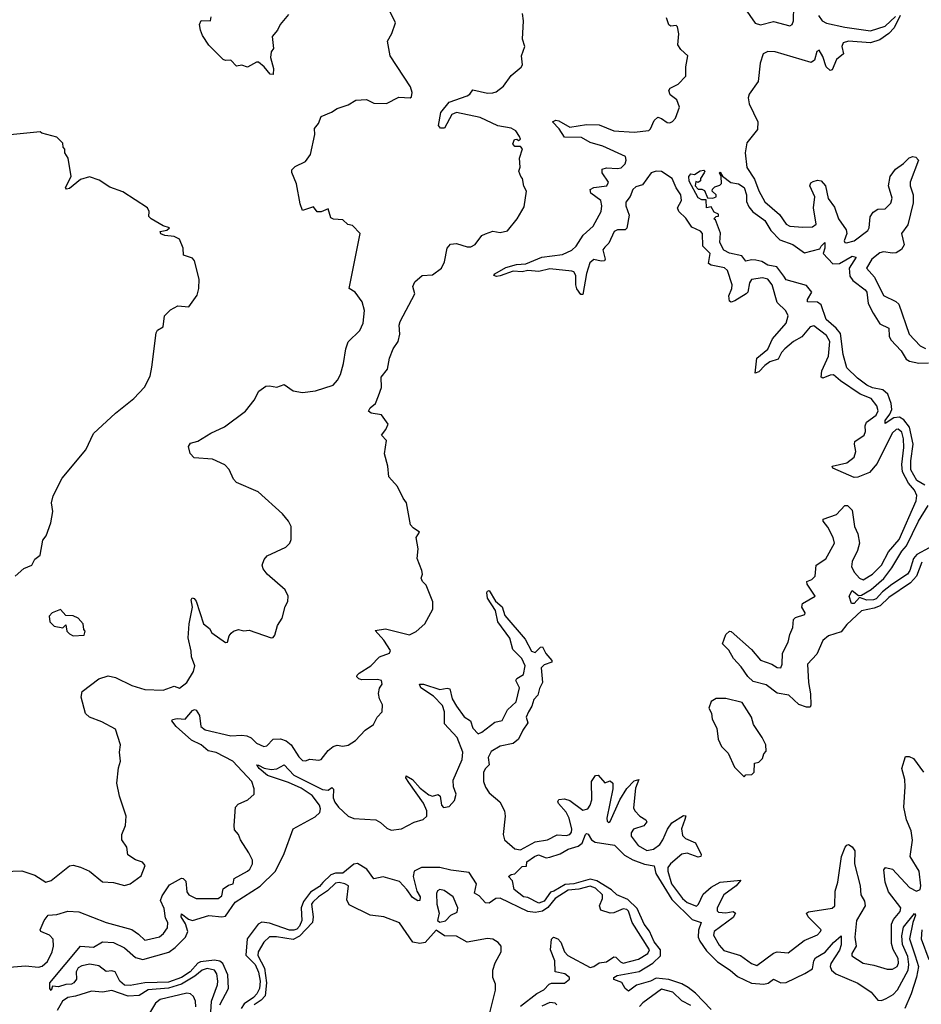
# Model space of a CAD drawing. Extents: x 2293878 to 2522763, y 823964 to 1006972.
# Tile 308 of 407: x 2412503 to 2417422, y 950658 to 956032. Entities that reach past the tile are written whole.
import ezdxf

# ---------------------------------------------------------------- set-up
doc = ezdxf.new("R2010")
doc.units = 0

msp = doc.modelspace()

# ---------------------------------------------------------------- linework, layer by layer
at = {"layer": '0CON20XD'}
for points in [[(2416427.4, 956137.4), (2416515, 956012.2), (2416545, 956004.2), (2416615, 956021.2), (2416705, 955997.8), (2416716.7, 956005), (2416724, 956026), (2416726.4, 956105)], [(2412416.1, 951383.9), (2412515, 951386.7), (2412585, 951363.8), (2412645, 951324), (2412675, 951334.2), (2412775, 951413.8), (2412795, 951418), (2412835, 951407.5), (2412884.4, 951384.4), (2412955, 951326), (2413015, 951322.5), (2413075, 951307.1), (2413106.2, 951315), (2413165, 951358.8), (2413186.7, 951415), (2413173.6, 951433.6), (2413135, 951446.2), (2413093.6, 951473.6), (2413086.7, 951515), (2413060, 951555), (2413060, 951585), (2413080, 951635), (2413083.3, 951685), (2413046.7, 951795), (2413033.3, 951865), (2413041.7, 951948.3), (2413053.3, 951985), (2413047.5, 952035), (2413052.5, 952075), (2413025, 952160), (2412950.2, 952200.2), (2412884.2, 952225), (2412861.9, 952245), (2412838.1, 952335), (2412844.2, 952365), (2412935, 952434.3), (2412985, 952450.6), (2413025, 952442.2), (2413115, 952397.7), (2413185, 952376.5), (2413285, 952371.8), (2413345, 952394.3), (2413375, 952383.5), (2413415, 952414.4), (2413450.4, 952475), (2413457.7, 952505), (2413440.5, 952555), (2413439.2, 952585), (2413421.3, 952658.7), (2413427.7, 952735), (2413446, 952825), (2413437.5, 952865), (2413443, 952877), (2413455, 952872.5), (2413465, 952857.5), (2413505.4, 952735.4), (2413539.2, 952709.2), (2413552, 952685), (2413625, 952633.3), (2413637.5, 952635), (2413645, 952670), (2413657, 952683), (2413670, 952695), (2413697, 952703), (2413725, 952696.7), (2413755, 952700), (2413875, 952658.8), (2413885, 952660), (2413895, 952672.5), (2413909.5, 952725), (2413934.6, 952765.4), (2413951.2, 952828.8), (2413966.4, 952856.4), (2413966.7, 952885), (2413950.5, 952920.5), (2413853.3, 953005), (2413831.2, 953035), (2413826.2, 953055), (2413836.2, 953085), (2413853.3, 953105), (2413955, 953153.8), (2413976.7, 953175), (2413983.3, 953195), (2413983.3, 953265), (2413970, 953295), (2413936.7, 953335), (2413803.3, 953455), (2413685, 953506.7), (2413668.8, 953525), (2413645, 953577.5), (2413622.3, 953602.3), (2413555, 953634), (2413455, 953640), (2413432.5, 953665), (2413423.1, 953703.1), (2413435, 953721.4), (2413475, 953731.4), (2413545, 953775.7), (2413620.6, 953809.4), (2413735, 953894.4), (2413782, 953955), (2413808, 954005), (2413845, 954030.8), (2413865.9, 954034.1), (2413905, 954025.8), (2413945, 954041.2), (2413995, 954006), (2414045, 953997.5), (2414115.9, 954005.9), (2414212.2, 954037.8), (2414236.1, 954063.9), (2414252.7, 954095), (2414270, 954155), (2414281.4, 954235), (2414295, 954273.3), (2414358, 954335), (2414376, 954375), (2414383.3, 954445), (2414371.7, 954491.7), (2414333.9, 954543.9), (2414300, 954565), (2414360, 954865), (2414318.3, 954908.3), (2414293, 954913), (2414265, 954940), (2414215, 954942.5), (2414200.7, 954950.7), (2414185, 955000), (2414147, 954983), (2414125, 954982.5), (2414105, 955010), (2414045, 954990), (2414033, 955027), (2414012.5, 955135), (2413988.3, 955198.3), (2413988.3, 955211.7), (2414005, 955230), (2414063, 955257), (2414090, 955295), (2414113.8, 955405), (2414112, 955438), (2414132.5, 955465), (2414147, 955503), (2414203.6, 955526.4), (2414235, 955547.5), (2414295, 955567.5), (2414337, 955593), (2414395, 955596.7), (2414435, 955576.7), (2414503.9, 955573.9), (2414572.1, 955607.9), (2414634, 955606), (2414639.7, 955610.3), (2414644.4, 955635), (2414635.4, 955665.4), (2414524.3, 955835), (2414510, 955915), (2414533.6, 955956.4), (2414553.3, 956015), (2414518.8, 956085)], [(2412425, 950860), (2412535, 950868.8), (2412605, 950860.9), (2412625, 950865.9), (2412655, 950892.7), (2412680.6, 950945), (2412686.7, 950975), (2412685, 951013.3), (2412665.4, 951035.4), (2412618.8, 951055), (2412614.2, 951065), (2412635.8, 951115), (2412658, 951145), (2412705, 951149.2), (2412765, 951166.8), (2412825, 951163.6), (2412975, 951104.6), (2413115, 951065.8), (2413151.7, 951041.7), (2413185, 951008.8), (2413195, 951010), (2413265, 951025.8), (2413288, 951045), (2413309.2, 951075), (2413311.9, 951105), (2413299.2, 951129.1), (2413291.9, 951181.9), (2413271.9, 951225), (2413279.9, 951250.1), (2413320.4, 951309.6), (2413385, 951346.4), (2413395.5, 951345), (2413409.7, 951329.7), (2413415, 951272.5), (2413425, 951256), (2413466.4, 951236.4), (2413585, 951236.2), (2413605, 951251.2), (2413612.3, 951287.7), (2413641.2, 951308.8), (2413666.7, 951315), (2413673.3, 951345), (2413745.6, 951384.4), (2413758, 951395), (2413773.3, 951425), (2413772.5, 951445), (2413753.3, 951485), (2413707.5, 951555), (2413697.5, 951585), (2413675, 951610), (2413672.5, 951635), (2413680, 951735), (2413695, 951750), (2413747.5, 951775), (2413782.5, 951805), (2413782.5, 951835), (2413769.2, 951875), (2413665, 951985.3), (2413575, 952033.1), (2413530.9, 952040.9), (2413493.8, 952075), (2413440.5, 952100.5), (2413356, 952175), (2413332.8, 952205), (2413337.3, 952212.7), (2413362.8, 952217.2), (2413406.2, 952213.8), (2413445, 952261.6), (2413456.7, 952266.7), (2413465, 952263.3), (2413483.3, 952235), (2413490.9, 952175), (2413515, 952156), (2413655, 952124.3), (2413715, 952127.5), (2413742.6, 952122.6), (2413765, 952111.8), (2413795, 952083.3), (2413835, 952065.8), (2413850.5, 952069.5), (2413885.5, 952104.5), (2413926.2, 952106.2), (2413956.2, 952096.2), (2413983.6, 952073.6), (2414025, 952008.8), (2414045, 951988.8), (2414063, 951987), (2414085, 951996.7), (2414135, 951990), (2414147.5, 951995), (2414185, 952042.5), (2414213.9, 952066.1), (2414235, 952072.5), (2414265, 952067.5), (2414295, 952072.5), (2414335, 952097.5), (2414387.5, 952155), (2414432.5, 952185), (2414452.5, 952225), (2414480, 952255), (2414483, 952293), (2414466.7, 952325), (2414460, 952355), (2414466.4, 952383.6), (2414480, 952405), (2414477.5, 952425), (2414455, 952430), (2414369.6, 952429.6), (2414353.7, 952433.6), (2414341.5, 952445), (2414343.5, 952455), (2414355, 952464.6), (2414418.9, 952505), (2414465.3, 952554.7), (2414521.2, 952575), (2414525, 952590), (2414490, 952645), (2414442, 952698), (2414497.9, 952707.9), (2414630, 952675), (2414665, 952692.5), (2414712.5, 952735), (2414757.5, 952815), (2414757.5, 952855), (2414720, 952945), (2414700, 952965), (2414693, 952983), (2414700, 953005), (2414697.5, 953025), (2414671.7, 953091.7), (2414676.4, 953143.6), (2414666.2, 953205), (2414683.3, 953235), (2414648.7, 953258.7), (2414635.8, 953275), (2414614, 953395), (2414595, 953420), (2414564, 953485), (2414517.3, 953537.3), (2414511.4, 953595), (2414493, 953663), (2414503.3, 953735), (2414477.5, 953765), (2414500, 953795), (2414512.5, 953825), (2414477.5, 953875), (2414420, 953885), (2414406.7, 953895), (2414415, 953913.3), (2414443.6, 953936.4), (2414460.5, 953979.5), (2414476.7, 954025), (2414475, 954080), (2414510, 954125), (2414520, 954185), (2414540, 954235), (2414566.9, 954275), (2414576, 954315), (2414574, 954365), (2414579.2, 954385), (2414659.2, 954535), (2414647.1, 954575), (2414659.5, 954600.5), (2414699.2, 954635), (2414755, 954638.9), (2414804.2, 954675), (2414820.7, 954709.3), (2414835.7, 954784.3), (2414852.7, 954807.3), (2414885, 954810), (2414945, 954791.2), (2414965, 954791.2), (2414987.5, 954805), (2415025, 954853.3), (2415045, 954863.8), (2415085, 954876.7), (2415125, 954870), (2415165, 954880), (2415216.1, 954943.9), (2415255, 955010), (2415267.5, 955095), (2415253.6, 955123.6), (2415246.7, 955165), (2415236.4, 955176.4), (2415226.7, 955205), (2415233.6, 955226.4), (2415230, 955275), (2415246.1, 955326.1), (2415235, 955340), (2415205, 955340), (2415192.5, 955355), (2415201.7, 955378.3), (2415215, 955380), (2415225, 955372.5), (2415235, 955380), (2415230, 955395), (2415210, 955425), (2415185, 955438.8), (2415111.9, 955451.9), (2415015, 955497.8), (2414885, 955525.7), (2414860, 955515), (2414819.6, 955440.4), (2414799.1, 955439.1), (2414787.1, 955455), (2414800.4, 955525), (2414845, 955581.8), (2414944.6, 955615.4), (2414959.2, 955625), (2414975, 955648.1), (2415055, 955631.4), (2415085, 955631.9), (2415101.6, 955638.4), (2415141.7, 955668.3), (2415185, 955727.5), (2415238.3, 955771.7), (2415246.2, 955785), (2415241.4, 955835), (2415259.2, 955885), (2415245.3, 955925.3), (2415252.2, 956025), (2415245.3, 956065)], [(2413969.7, 956060.3), (2413924.2, 956005.8), (2413908.8, 955975), (2413880.3, 955939.7), (2413886.7, 955875), (2413874, 955856), (2413871.2, 955825), (2413887.5, 955765), (2413885, 955733.3), (2413870, 955735), (2413836.7, 955775), (2413805, 955800), (2413795, 955800), (2413745, 955772.5), (2413715, 955782.5), (2413685, 955777.5), (2413655, 955810), (2413625, 955808.8), (2413613.3, 955815), (2413535, 955892.5), (2413500, 955945), (2413490, 955975), (2413483.3, 956005), (2413493.6, 956026.4), (2413543.8, 956026.2), (2413547.9, 956047.9)], [(2415695, 954789.5), (2415683.6, 954775), (2415696.2, 954725), (2415693.6, 954716.4), (2415675, 954712.9), (2415635, 954722.6), (2415613.3, 954705), (2415594.4, 954645.6), (2415575, 954532.5), (2415565, 954532.5), (2415543, 954563), (2415536.8, 954585), (2415536.2, 954635), (2415525.9, 954655), (2415515, 954659.8), (2415395, 954671.2), (2415335, 954657.4), (2415275, 954663.6), (2415245, 954655.4), (2415195, 954658.5), (2415123.7, 954633.7), (2415105, 954630.4), (2415090, 954635), (2415095, 954645.4), (2415155, 954678.4), (2415213.3, 954695), (2415265, 954699.4), (2415352, 954735), (2415465, 954750), (2415515, 954773.5), (2415539.3, 954795), (2415576.2, 954855), (2415630.9, 954905), (2415674.4, 954985.6), (2415679.1, 955015), (2415673.9, 955045), (2415618.6, 955085), (2415614.7, 955105), (2415635, 955115.2), (2415706.4, 955125), (2415714.7, 955145), (2415680, 955195), (2415680.5, 955215), (2415705, 955223.5), (2415765, 955218.8), (2415785, 955224), (2415805.2, 955245), (2415810.9, 955265), (2415807.1, 955285), (2415685, 955341.7), (2415615, 955361.7), (2415568.1, 955388.1), (2415475, 955390.8), (2415446.6, 955436.6), (2415408.8, 955475), (2415427.5, 955482.5), (2415445, 955480.2), (2415505, 955444.7), (2415595, 955460), (2415665, 955458.5), (2415744.7, 955424.7), (2415855, 955417.6), (2415935, 955426.2), (2415945, 955435.6), (2415965, 955481.8), (2415985, 955498.8), (2416005, 955493.1), (2416035, 955470), (2416050.5, 955469.5), (2416065, 955475.6), (2416080, 955495), (2416102.8, 955555), (2416087.2, 955595), (2416052.3, 955622.3), (2416044.7, 955645.3), (2416052.3, 955657.7), (2416095, 955680.3), (2416136.6, 955723.4), (2416137.1, 955775), (2416147.3, 955835), (2416109.4, 955869.4), (2416094.1, 955894.1), (2416098.2, 955955), (2416091.9, 955991.9), (2416085, 956000), (2416055, 955997.1), (2416043.9, 956003.9), (2416031.3, 956041.3)], [(2417305.6, 956055), (2417273.2, 955986.8), (2417244, 955956), (2417195, 955922.5), (2417144.7, 955905.3), (2417025, 955914), (2416995.7, 955905), (2416987.5, 955885), (2416997.5, 955845), (2416958.1, 955815), (2416935, 955758.8), (2416925, 955753.8), (2416903.5, 955775), (2416885, 955830), (2416865, 955865.7), (2416852.2, 955857.8), (2416839.5, 955810.5), (2416821.5, 955798.5), (2416625, 955855.8), (2416585, 955857.1), (2416558.2, 955845), (2416542.9, 955795), (2416531.6, 955695), (2416483.2, 955625), (2416477.1, 955605), (2416481.7, 955571.7), (2416530, 955475), (2416527.3, 955432.7), (2416470, 955360), (2416460, 955305), (2416469.6, 955225), (2416511.4, 955161.4), (2416535, 955097.3), (2416567.5, 955037.5), (2416648.8, 954968.8), (2416685, 954915.4), (2416705, 954904.7), (2416775, 954898.7), (2416828.1, 954901.9), (2416848.2, 954915), (2416833.3, 955005), (2416840.3, 955065), (2416814.3, 955125.7), (2416819.4, 955140.6), (2416831.3, 955148.7), (2416855, 955155.7), (2416875, 955152.5), (2416898.9, 955125), (2416914.2, 955055), (2416947.6, 955007.6), (2416969.4, 954945), (2417011.8, 954885), (2417014.6, 954865), (2417000, 954825), (2417005, 954816), (2417014, 954814), (2417055, 954824.8), (2417129.2, 954880.8), (2417136.9, 954895), (2417141.9, 954955), (2417158.2, 954981.8), (2417185, 954997.1), (2417225, 955000), (2417255, 955029.4), (2417262.8, 955057.2), (2417242.5, 955125), (2417252.5, 955175), (2417281.1, 955215), (2417325, 955246.5), (2417355, 955277.8), (2417375, 955284.3), (2417391.2, 955281.2), (2417407.1, 955265), (2417361.3, 955145), (2417361.3, 955125), (2417377.7, 955075), (2417378, 955032), (2417347.6, 954912.4), (2417314.1, 954865), (2417327.4, 954802.6), (2417313.4, 954776.6), (2417285, 954759.8), (2417265, 954757), (2417215, 954764.8), (2417195, 954759.4), (2417151.5, 954725), (2417122, 954675), (2417166, 954626), (2417215, 954527.3), (2417283, 954493), (2417298.6, 954478.6), (2417354.7, 954315), (2417415, 954252.5), (2417445, 954237.8)], [(2416860.5, 956055), (2416880, 956025), (2416905, 956012.9), (2417005, 955991.1), (2417145, 955970.4), (2417225, 955996), (2417280.8, 956049.2)], [(2412477.5, 952995), (2412525, 953036.7), (2412570, 953055), (2412585, 953087.5), (2412615, 953110), (2412628.3, 953191.7), (2412647.5, 953215), (2412672.5, 953285), (2412683, 953347), (2412676.7, 953395), (2412685, 953432.5), (2412735, 953528.8), (2412863.8, 953685), (2412905, 953773.3), (2413025.8, 953884.2), (2413125, 953963.8), (2413184.1, 954025.9), (2413214.1, 954085.9), (2413224.2, 954135), (2413248, 954322), (2413255, 954336.7), (2413286.2, 954355), (2413292.5, 954415), (2413325, 954447.5), (2413365, 954470), (2413425.8, 954464.2), (2413471.7, 954528.3), (2413480, 954565), (2413481.2, 954615), (2413457.1, 954715), (2413445, 954730), (2413397, 954747), (2413394, 954785), (2413373.9, 954833.9), (2413345, 954848.8), (2413293.9, 954853.9), (2413273.6, 954863.6), (2413270, 954875), (2413306.4, 954883.6), (2413320, 954895), (2413286.4, 954906.4), (2413220, 954945), (2413208.3, 954958.3), (2413210, 954985), (2413200, 955005), (2413065, 955092), (2412995, 955118), (2412935.9, 955155.9), (2412883.9, 955173.9), (2412835, 955160), (2412775, 955111.2), (2412757.5, 955107.5), (2412753.3, 955115), (2412783.3, 955175), (2412767.5, 955275), (2412750, 955305), (2412750, 955325), (2412740, 955335), (2412738.3, 955358.3), (2412705, 955390), (2412623, 955413), (2412615, 955420), (2412415, 955400)], [(2417425, 953070.8), (2417396.1, 952993.9), (2417362.3, 952957.7), (2417245, 952878.5), (2417197.3, 952832.7), (2417165, 952819.3), (2417095, 952804.8), (2417015, 952731.7), (2416985, 952690.6), (2416915, 952669.8), (2416885, 952642.8), (2416850.8, 952569.3), (2416801.1, 952515), (2416805.6, 952415), (2416817.2, 952352.7), (2416819.3, 952290.7), (2416815, 952280), (2416795, 952279.2), (2416754, 952295), (2416699.4, 952345), (2416635, 952356.7), (2416575, 952402.2), (2416505, 952420.3), (2416475, 952447.1), (2416439.4, 952499.4), (2416397.6, 952545), (2416371.7, 952591.7), (2416336.2, 952625), (2416355, 952676), (2416375, 952694), (2416385, 952692), (2416495, 952594.4), (2416545, 952536.7), (2416605.3, 952515.3), (2416635, 952496.9), (2416655, 952494.3), (2416663.3, 952515), (2416664.1, 952575), (2416696.2, 952635), (2416703.9, 952676.1), (2416721.6, 952715), (2416725, 952757.5), (2416735, 952769.2), (2416786.7, 952785), (2416788.2, 952795), (2416770, 952825), (2416773.6, 952845), (2416843.3, 952885), (2416799.2, 952950.8), (2416797.5, 952965), (2416825, 952976.8), (2416841.8, 952995), (2416848.9, 953055), (2416901.5, 953088.5), (2416948.2, 953175), (2416941.5, 953205), (2416911.9, 953261.9), (2416886, 953295), (2416886.2, 953305), (2416958.8, 953331.2), (2417005, 953380), (2417019.7, 953379.7), (2417044.3, 953355), (2417056.9, 953265), (2417075.4, 953225), (2417084.3, 953175), (2417074.4, 953135), (2417045, 953075.6), (2417041.2, 953045), (2417056.4, 953015), (2417085, 952983.8), (2417105, 952975.4), (2417155, 953006.5), (2417205.2, 953055), (2417242, 953128), (2417301.6, 953195), (2417393.3, 953405), (2417397.4, 953435), (2417383.8, 953463.8), (2417351.6, 953501.6), (2417319.4, 953565), (2417315.6, 953604.4), (2417326.2, 953696.2), (2417325.2, 953744.8), (2417315, 953780.8), (2417295, 953796.4), (2417283.8, 953795), (2417263, 953775), (2417180.2, 953609.8), (2417138.8, 953561.2), (2417075, 953535.4), (2417055, 953533.1), (2416939.2, 953585), (2416934.7, 953595.3), (2417015, 953613.7), (2417055.8, 953645), (2417064.7, 953675), (2417057.1, 953715), (2417059.7, 953730.3), (2417109.7, 953765), (2417117.9, 953785), (2417114.7, 953815), (2417122, 953835), (2417175, 953872.7), (2417186.8, 953896.8), (2417178.8, 953925), (2417147.3, 953965), (2417087.4, 953987.4), (2416980.4, 954060.4), (2416943.2, 954093.2), (2416925, 954092.1), (2416885, 954075.4), (2416875, 954081.2), (2416879.2, 954115), (2416915.6, 954195), (2416922, 954275), (2416905, 954308.1), (2416835, 954361.6), (2416815, 954356.2), (2416769.3, 954300.7), (2416725.2, 954275), (2416676.6, 954235), (2416659, 954215), (2416640.9, 954179.1), (2416595, 954164.1), (2416567.8, 954145), (2416535, 954109.6), (2416515, 954102.5), (2416524.6, 954185), (2416585, 954234.1), (2416610.2, 954289.8), (2416684.2, 954375), (2416694.7, 954415), (2416683.3, 954443.3), (2416635, 954488.9), (2416608.6, 954585), (2416585, 954615.4), (2416555, 954622.9), (2416495, 954614.4), (2416483.7, 954596.3), (2416476.1, 954545), (2416466.8, 954535), (2416405, 954497.6), (2416385, 954490.4), (2416375.9, 954495.9), (2416372.3, 954525), (2416388.1, 954565), (2416389, 954585), (2416365, 954662.5), (2416347.3, 954677.3), (2416275, 954691.9), (2416261.5, 954701.5), (2416270, 954755), (2416230.2, 954795), (2416228.8, 954865), (2416217.8, 954877.8), (2416169.2, 954899.2), (2416137.8, 954947.8), (2416098, 954985), (2416090.8, 955005), (2416113.2, 955045), (2416110, 955075), (2416084.6, 955114.6), (2416062.7, 955165), (2416005, 955203.5), (2415975, 955204.9), (2415948.8, 955195), (2415900.4, 955129.6), (2415865, 955119), (2415847.9, 955105), (2415833.3, 955066.7), (2415809.7, 955035), (2415810.2, 955015), (2415827.1, 954965), (2415815.9, 954894.1), (2415805.8, 954884.2), (2415765, 954885.2), (2415746.1, 954875), (2415717.4, 954812.6), (2415695, 954789.5)], [(2417441.6, 953491.6), (2417397.7, 953517.7), (2417363.6, 953575), (2417364.5, 953625), (2417377.6, 953715), (2417357.6, 953807.6), (2417327.1, 953847.1), (2417301.8, 953861.8), (2417270.9, 953859.1), (2417225, 953828), (2417224.1, 953845), (2417250.8, 953879.2), (2417261, 953905), (2417257.1, 953937.1), (2417238.6, 953988.6), (2417212.2, 954012.2), (2417155, 954023.3), (2417125, 954036.6), (2417072.9, 954075), (2417015, 954132.2), (2416994.7, 954205), (2416979.9, 954319.9), (2416957.6, 954347.6), (2416901.8, 954395), (2416876.1, 954476.1), (2416855, 954489.2), (2416801.1, 954491.1), (2416801.2, 954505), (2416824.3, 954545), (2416795, 954580.6), (2416685, 954612.8), (2416672.1, 954632.1), (2416632.9, 954682.9), (2416585, 954692.5), (2416551.6, 954711.6), (2416519.5, 954719.5), (2416495, 954721.6), (2416465, 954714.4), (2416442.9, 954742.9), (2416375, 954757.1), (2416345, 954773.1), (2416323.1, 954815), (2416326.4, 954866.4), (2416298.8, 954938.8), (2416290, 954945), (2416301.7, 954958.3), (2416315, 954960), (2416315, 954970), (2416291.7, 954981.7), (2416275, 955010), (2416250, 955005), (2416248.3, 955048.3), (2416225, 955048), (2416205, 955060), (2416155, 955150), (2416153.6, 955176.4), (2416165, 955190), (2416185, 955187.5), (2416215, 955207.5), (2416235, 955210), (2416240, 955205), (2416237.5, 955195), (2416217.5, 955165), (2416217, 955153), (2416205, 955142.5), (2416191.7, 955148.3), (2416187.5, 955125), (2416205, 955107.5), (2416225, 955107.5), (2416239.3, 955099.3), (2416255, 955060), (2416285, 955056.7), (2416302.5, 955065), (2416302.5, 955075), (2416280, 955095), (2416283, 955107), (2416295, 955120), (2416321.7, 955128.3), (2416331.7, 955138.3), (2416330, 955175), (2416320, 955195), (2416325, 955200), (2416337.5, 955177.5), (2416383, 955143), (2416425, 955136), (2416455, 955115.7), (2416467.5, 955075), (2416468.6, 955038.6), (2416480.9, 955010.9), (2416502.4, 954982.4), (2416540, 954955), (2416567.3, 954935), (2416600.4, 954880.4), (2416649.5, 954829.5), (2416720, 954805), (2416785, 954758.5), (2416868.6, 954781.4), (2416875, 954796), (2416895.9, 954815.9), (2416895.6, 954785.6), (2416886.7, 954755), (2416938.8, 954698.8), (2416975, 954701.1), (2417045, 954741.1), (2417065.9, 954735.9), (2417028.9, 954675), (2417032.6, 954632.6), (2417048.6, 954608.6), (2417115, 954558), (2417125, 954543.8), (2417132.5, 954482.5), (2417159.6, 954429.6), (2417195, 954372), (2417245, 954348), (2417246.7, 954305), (2417254.5, 954285), (2417311.3, 954225), (2417338.9, 954178.9), (2417357.8, 954167.7), (2417407.3, 954157.3), (2417461.2, 954158.8)], [(2417465, 953149.4), (2417397.7, 953112.3), (2417379.6, 953090.4), (2417358.4, 953025), (2417346.1, 953005), (2417261.2, 952948.8), (2417210.6, 952909.4), (2417175, 952871.6), (2417161.2, 952865), (2417125, 952863.7), (2417085, 952877.5), (2417055, 952845.8), (2417041.2, 952845), (2417027.5, 952885), (2417045, 952916), (2417079.3, 952889.3), (2417095, 952891.4), (2417148.8, 952921.2), (2417217.3, 952982.7), (2417260.3, 953039.7), (2417315, 953130.4), (2417340.5, 953159.5), (2417405.8, 953295), (2417458.7, 953381.3)], [(2413594.4, 950655), (2413642, 950745), (2413639.1, 950819.1), (2413611.8, 950881.8), (2413595, 950893), (2413565, 950900), (2413489, 950891), (2413475, 950883.7), (2413432.8, 950835), (2413385, 950803.9), (2413315, 950779.8), (2413252.6, 950777.4), (2413185, 950774.9), (2413105, 950760.2), (2413075, 950762.4), (2413048.9, 950785), (2413023.3, 950835), (2413005, 950841), (2412975, 950836.9), (2412935, 950869.2), (2412885, 950877.3), (2412841.2, 950868.8), (2412821.8, 950858.2), (2412810.4, 950835), (2412813.3, 950795), (2412798.5, 950775), (2412785, 950767.5), (2412755, 950766.7), (2412715, 950753.1), (2412682.5, 950757.5), (2412675, 950733.8), (2412667.5, 950745), (2412667.5, 950775), (2412835, 950975.8), (2412905, 950970), (2412955, 950999.1), (2413014.6, 950995.4), (2413075, 950967.1), (2413134.3, 950914.3), (2413175, 950902.9), (2413316.3, 950943.7), (2413351.6, 950968.4), (2413407.1, 951025), (2413419.6, 951055), (2413406.8, 951096.8), (2413384.5, 951135), (2413385, 951152.5), (2413423.2, 951123.2), (2413445, 951115.5), (2413535, 951143.3), (2413605, 951134.9), (2413625, 951139.1), (2413677.7, 951215), (2413815, 951302.5), (2413898.1, 951385), (2413945, 951480.5), (2413995, 951616.2), (2414115, 951680.8), (2414140.2, 951705), (2414143.4, 951725), (2414138.5, 951745), (2414097.8, 951797.8), (2414037.6, 951837.6), (2413969, 951869), (2413855, 951907.5), (2413808.9, 951945), (2413799.7, 951959.7), (2413794.4, 951965.6), (2413805, 951964), (2413837.1, 951947.1), (2413875, 951938.9), (2413905, 951943.5), (2413945, 951964.6), (2413998.4, 951908.4), (2414155, 951830.3), (2414185, 951827.1), (2414205, 951840.9), (2414215, 951832), (2414213.4, 951785), (2414222, 951762), (2414241.7, 951735), (2414294.6, 951684.6), (2414325, 951672.7), (2414445, 951665.3), (2414471, 951651), (2414505, 951619.7), (2414528.9, 951608.9), (2414585, 951616.1), (2414655, 951651.6), (2414703.7, 951666.3), (2414724.6, 951685.4), (2414724.3, 951715), (2414706.7, 951756.7), (2414625, 951868.2), (2414610.3, 951895), (2414610.8, 951905), (2414645, 951885.2), (2414687, 951837), (2414735, 951802), (2414755, 951794.4), (2414785, 951802.5), (2414796.2, 951795), (2414803.3, 951745), (2414815, 951732.9), (2414845, 951738), (2414875, 951770.5), (2414884.2, 951805), (2414869.5, 951845), (2414868.4, 951881.6), (2414916.1, 951993.9), (2414920, 952035), (2414889.6, 952115), (2414819.7, 952189.7), (2414820.1, 952255), (2414808.8, 952288.8), (2414760.8, 952340.8), (2414690.9, 952385), (2414684.5, 952405.5), (2414705, 952405.4), (2414795, 952377), (2414835, 952383.3), (2414849.7, 952379.7), (2414862.9, 952325), (2414885, 952284.6), (2414927.1, 952227.1), (2414962.8, 952205), (2414975.6, 952165), (2415005, 952135.2), (2415025, 952142.6), (2415095, 952197.3), (2415135, 952206.6), (2415164.6, 952265.4), (2415211.6, 952308.4), (2415229, 952385), (2415210.3, 952425), (2415214.4, 952435.6), (2415251.3, 952458.7), (2415260.7, 952505), (2415243.1, 952545), (2415192.6, 952595), (2415177, 952657), (2415111.1, 952745), (2415098.2, 952808.2), (2415054.5, 952875.5), (2415051.8, 952905), (2415055, 952913.8), (2415065, 952916.7), (2415098.9, 952858.9), (2415135, 952827.5), (2415150.2, 952780.2), (2415260.9, 952650.9), (2415294.2, 952585), (2415315, 952577.8), (2415345, 952607.1), (2415355, 952610), (2415373.3, 952573.3), (2415406.9, 952535), (2415405.8, 952525), (2415365, 952511.3), (2415347.7, 952495), (2415354.7, 952415), (2415338.2, 952381.8), (2415330.5, 952345), (2415307.4, 952322.6), (2415297, 952285), (2415278, 952255)], [(2412795, 952670), (2412855, 952672.5), (2412860, 952695), (2412853, 952703), (2412850, 952735), (2412822.5, 952765), (2412795, 952778.8), (2412755, 952780), (2412725, 952812.5), (2412680, 952795), (2412663, 952777), (2412667.5, 952745), (2412691.7, 952721.7), (2412737.5, 952712.5), (2412755, 952730), (2412760, 952695), (2412775, 952680), (2412795, 952670)], [(2416455, 951900), (2416465, 951910), (2416497, 951913), (2416510, 951925), (2416512.5, 951975), (2416535, 951980), (2416555, 952000), (2416562.5, 952025), (2416575, 952040), (2416573.9, 952073.9), (2416554, 952115), (2416506.2, 952185), (2416495.6, 952225.6), (2416445, 952306.2), (2416355, 952327.5), (2416303, 952327), (2416275, 952310), (2416262.5, 952275), (2416277, 952247), (2416280, 952215), (2416306.7, 952165), (2416313.3, 952105), (2416332.5, 952065), (2416368.3, 952028.3), (2416401.7, 951951.7), (2416455, 951900)], [(2415278, 952255), (2415265.7, 952225), (2415275.2, 952195), (2415247.2, 952155), (2415224.1, 952105), (2415195, 952082), (2415123.8, 952066.2), (2415075, 952037.6), (2415058.6, 952005), (2415064.6, 951965), (2415043.6, 951945), (2415034, 951926), (2415032.3, 951875), (2415045, 951843.5), (2415065, 951813.1), (2415123.2, 951763.2), (2415148.5, 951715), (2415152.3, 951685), (2415140.4, 951585), (2415148.3, 951555), (2415205, 951507.3), (2415235, 951500.6), (2415315.4, 951544.6), (2415382.9, 951555), (2415435, 951582.8), (2415485, 951579), (2415504.8, 951585.2), (2415513, 951597), (2415514.4, 951615), (2415500, 951675), (2415485, 951707.1), (2415442.4, 951755), (2415439.2, 951765), (2415445, 951776.2), (2415475, 951779), (2415505, 951771.3), (2415575, 951717.6), (2415601.5, 951725), (2415615.2, 951745), (2415624.3, 951775), (2415622.5, 951875), (2415645, 951906.7), (2415659.1, 951909.1), (2415695, 951866.5), (2415725, 951877.5), (2415738.4, 951865), (2415738.9, 951835), (2415706.7, 951675), (2415707.3, 951657.3), (2415715, 951650.8), (2415725, 951656.2), (2415776.6, 951773.4), (2415815, 951836.8), (2415855, 951878.5), (2415881.2, 951885), (2415861.7, 951838.3), (2415851.3, 951731.3), (2415858.2, 951715), (2415886.7, 951685), (2415918.9, 951665), (2415924.7, 951655), (2415908.4, 951631.6), (2415850.9, 951615), (2415839.1, 951595), (2415839.6, 951575), (2415877.5, 951525), (2415925, 951496.8), (2415961.1, 951505), (2415995, 951530.6), (2416012.2, 951555), (2416036.7, 951615), (2416061.1, 951648.9), (2416125, 951688.9), (2416136.3, 951686.3), (2416132.4, 951667.6), (2416114, 951616), (2416118.9, 951578.9), (2416135, 951562.5), (2416190.3, 951540.3), (2416221.1, 951475), (2416219.2, 951465), (2416205, 951462.2), (2416145, 951483.6), (2416115, 951478.5), (2416053.1, 951425), (2416039.6, 951405), (2416039.2, 951385), (2416059.7, 951315), (2416118.9, 951235), (2416145, 951213.9), (2416195, 951193.8), (2416206, 951205), (2416230.8, 951259.2), (2416275, 951296.7), (2416325, 951324.2), (2416437.1, 951335), (2416411.2, 951305), (2416344.8, 951255), (2416308.4, 951185), (2416307.8, 951167.8), (2416315, 951162), (2416355, 951157.8), (2416395, 951164.3), (2416408.4, 951155), (2416395, 951131.3), (2416290.7, 951055), (2416288.2, 951035), (2416318.7, 950981.3), (2416345, 950951.2), (2416434.8, 950924.8), (2416495, 950881.1), (2416525, 950870), (2416615, 950937.9), (2416635, 950944.8), (2416695, 950939.1), (2416782.8, 951007.2), (2416855, 951037.7), (2416872.5, 951055), (2416874.5, 951065), (2416804.3, 951135), (2416795.4, 951155), (2416806.3, 951163.6), (2416935, 951182.8), (2416949.6, 951195), (2416951.7, 951275), (2416966.4, 951325), (2416985.8, 951464.2), (2417006.9, 951515), (2417015, 951527.5), (2417025, 951530.8), (2417045, 951517.5), (2417059.2, 951495), (2417056.9, 951425), (2417087.5, 951305), (2417092, 951255), (2417111.8, 951221.8), (2417114.7, 951195), (2417068.3, 951115), (2417059.4, 951025), (2417066.7, 950975), (2417042.9, 950935), (2417043, 950923), (2417105, 950882.5), (2417162.7, 950872.7), (2417235, 950850), (2417265, 950849.2), (2417289.5, 950865), (2417296.9, 950883.1), (2417295, 950907.5), (2417268.2, 950958.2), (2417259.3, 950989.3), (2417259.2, 951095), (2417269.3, 951120.7), (2417306.8, 951165), (2417310.5, 951185), (2417242.1, 951272.1), (2417224.1, 951325), (2417217.3, 951392.7), (2417225.9, 951404.1), (2417264, 951395), (2417357.1, 951295), (2417395, 951276.5), (2417415, 951284.6), (2417419.2, 951305), (2417409.6, 951385), (2417360.3, 951465), (2417373.3, 951553.3), (2417366.5, 951605), (2417340.6, 951665), (2417326, 951735), (2417334.4, 951844.4), (2417332, 951885), (2417316.2, 951945), (2417335, 952010), (2417355, 952010), (2417379.3, 951999.3), (2417434.2, 951925)], [(2416275, 950629.5), (2416189, 950719), (2416150.1, 950750.1), (2416115, 950770), (2416044.6, 950794.6), (2415975, 950801.4), (2415945, 950784.8), (2415867, 950763), (2415825, 950729.2), (2415805.6, 950745), (2415787.5, 950777.5), (2415745, 950794.3), (2415743.8, 950805), (2415762.5, 950815), (2415882.2, 950837.8), (2415957.5, 950882.5), (2415998, 950922), (2415999.4, 950955), (2415965, 950999.4), (2415938.3, 951058.3), (2415909.1, 951095), (2415871.1, 951181.1), (2415820.9, 951230.9), (2415761.1, 951255), (2415732.2, 951282.2), (2415651.5, 951331.5), (2415615, 951341.3), (2415525.6, 951315), (2415478.5, 951311.5), (2415417.5, 951275), (2415399.1, 951270.9), (2415365, 951222), (2415335, 951210.7), (2415275, 951241.9), (2415251.2, 951245), (2415200, 951285), (2415191.7, 951331.7), (2415170, 951355), (2415185, 951367.5), (2415205, 951370), (2415245, 951410), (2415268.3, 951411.7), (2415270, 951435), (2415311.2, 951465), (2415333.6, 951473.6), (2415375, 951457.5), (2415395, 951460.8), (2415451.1, 951478.9), (2415494.3, 951505), (2415548.8, 951521.2), (2415571.4, 951538.6), (2415588.8, 951585), (2415595, 951591.2), (2415605, 951586.2), (2415623.1, 951555), (2415642.4, 951542.4), (2415747.5, 951527.5), (2415801.9, 951471.9), (2415847.5, 951447.5), (2415912.4, 951422.4), (2415964.4, 951414.4), (2415973, 951373), (2416061.1, 951231.1), (2416172, 951122), (2416220, 951105), (2416207, 951063), (2416205.2, 951025), (2416213.2, 951003.2), (2416250.6, 950950.6), (2416309.4, 950889.4), (2416378.9, 950845), (2416419.5, 950809.5), (2416494.5, 950774.5), (2416562.3, 950767.7), (2416586.2, 950773.8), (2416615, 950794.7), (2416655, 950776.3), (2416685, 950777.7), (2416786.7, 950826.7), (2416828.1, 950851.9), (2416835.4, 950895), (2416845, 950911.1), (2416897.8, 950942.2), (2416943.1, 950995), (2416985, 951031.2), (2416985, 950982.5), (2416975, 950953.8), (2416928.5, 950881.5), (2416923.7, 950865), (2416930.8, 950845), (2416955.4, 950825.4), (2417075, 950773.3), (2417148, 950725), (2417185, 950681.4), (2417205, 950679), (2417229.9, 950690.1), (2417267.3, 950712.7), (2417292, 950738), (2417350.2, 950845), (2417353.8, 950875), (2417348.7, 950918.7), (2417319.3, 950985), (2417315, 951032.5), (2417325, 951078.6), (2417385, 951153.3), (2417390, 951145), (2417375.3, 951104.7), (2417357.5, 951015), (2417387.3, 950922.7), (2417406.7, 950865), (2417395, 950805.6), (2417366.1, 950715), (2417331.8, 950635)], [(2415235, 950648.8), (2415323.4, 950716.6), (2415362.9, 950737.1), (2415391, 950769), (2415405, 950773.8), (2415475, 950773.4), (2415502.4, 950795), (2415501.8, 950805), (2415476.7, 950825), (2415424.5, 950835), (2415422.6, 950895), (2415398.8, 950955), (2415403.8, 951013.8), (2415415, 951025.6), (2415438.1, 951015), (2415455, 950998.1), (2415475, 950945.5), (2415494, 950925), (2415615, 950859.5), (2415635, 950863.8), (2415665, 950885.2), (2415705, 950889.7), (2415745, 950917.6), (2415755.9, 950915.9), (2415779.7, 950889.7), (2415795, 950882.1), (2415878.9, 950905), (2415929.1, 950935), (2415939.1, 950955), (2415844.4, 951104.4), (2415825, 951166.3), (2415815, 951175.6), (2415795, 951179.2), (2415745, 951158), (2415725, 951156), (2415672.7, 951172.7), (2415665.2, 951195), (2415681.9, 951235), (2415682.9, 951255), (2415645, 951292.1), (2415615, 951302.4), (2415553.6, 951286.4), (2415495, 951281.1), (2415424.3, 951235.7), (2415383.9, 951186.1), (2415354.2, 951165.8), (2415315, 951158.6), (2415275.4, 951165.4), (2415125, 951236.7), (2415099.6, 951235), (2415065, 951209.6), (2415045, 951211.4), (2415009.8, 951249.8), (2414983.4, 951265), (2414994.8, 951315), (2414955, 951378.5), (2414855, 951389.5), (2414795, 951405.4), (2414695, 951404.9), (2414654.2, 951385), (2414649.3, 951355), (2414668.9, 951275), (2414687.4, 951245), (2414685, 951224.4), (2414675, 951223.1), (2414645, 951242.1), (2414615.6, 951285.6), (2414575, 951329.1), (2414485, 951354), (2414435, 951343.5), (2414397, 951395), (2414345, 951427.3), (2414325, 951422.3), (2414265, 951374.8), (2414225, 951374), (2414199.6, 951365), (2414157.6, 951322.4), (2414138.3, 951301.7), (2414089.1, 951270.9), (2414051.1, 951218.9), (2414039, 951185), (2414041.9, 951115), (2414029.6, 951085), (2414015, 951068.1), (2413997.9, 951062.1), (2413975, 951063.6), (2413865, 951100.7), (2413823.4, 951106.6), (2413804.1, 951095.9), (2413744.2, 951015), (2413737.3, 950927.3), (2413787.1, 950875), (2413805, 950833.2), (2413814.7, 950785), (2413810.9, 950745), (2413796.7, 950715), (2413777.9, 950695), (2413728.2, 950661.8), (2413711.1, 950635)], [(2415065, 950597.5), (2415098.6, 950735), (2415098.3, 950768.3), (2415083.8, 950805), (2415083.8, 950845), (2415096.1, 950883.9), (2415130, 950945), (2415128.8, 950975), (2415113.3, 950995), (2415085, 951013.8), (2415055, 951016.7), (2414945, 950996.7), (2414885, 951030), (2414821.2, 951031.2), (2414775, 951063.3), (2414714.6, 950995.4), (2414685, 950990), (2414648, 950998), (2414575, 951103.3), (2414490, 951135), (2414414.3, 951144.3), (2414301.2, 951201.2), (2414287.7, 951227.7), (2414296, 951305), (2414276.6, 951316.6), (2414245, 951322.7), (2414225, 951319.2), (2414182.3, 951277.7), (2414133.1, 951245), (2414101.5, 951215), (2414095.5, 951205), (2414104.8, 951135), (2414099.7, 951105), (2414030, 951030), (2413995, 951012.3), (2413903.1, 951026.9), (2413865, 951026.9), (2413835, 950997.1), (2413804.3, 950945), (2413802.8, 950925), (2413838.2, 950855), (2413849, 950775), (2413842.4, 950705), (2413819.9, 950680.1), (2413782.3, 950655)], [(2414795, 951106), (2414825, 951114.2), (2414855, 951145.7), (2414888.9, 951161.1), (2414893.3, 951185), (2414867.1, 951245), (2414818.5, 951278.5), (2414795, 951285.4), (2414782.1, 951277.9), (2414777.1, 951262.9), (2414778.8, 951205), (2414791.8, 951155), (2414782.9, 951115), (2414795, 951106)], [(2417425, 951064.4), (2417420.4, 951015), (2417462.2, 950902.2)], [(2413541.8, 950555), (2413548.8, 950675), (2413582, 950765), (2413583.5, 950785), (2413578.8, 950825), (2413566.5, 950845), (2413525, 950853.2), (2413497.8, 950845), (2413457.8, 950812.2), (2413385, 950768.6), (2413315, 950746.1), (2413203.3, 950736.7), (2413155, 950706), (2413095, 950703), (2413005, 950734.2), (2412955, 950724.7), (2412895, 950730.4), (2412807.5, 950702.5), (2412764.8, 950695.2), (2412736.6, 950675), (2412706.9, 950625)], [(2416165, 950651.4), (2416115, 950676.9), (2416066.2, 950725), (2416005, 950741.2), (2415903.1, 950666.9), (2415883.6, 950646.4)], [(2413464.5, 950645), (2413462.7, 950675), (2413450.9, 950700.9), (2413435, 950715.6), (2413415, 950719.5), (2413269.2, 950685), (2413244.2, 950665), (2413205, 950601.2)], [(2415433.2, 950655), (2415424.3, 950665), (2415395, 950668.2), (2415351.1, 950648.9)]]:
    msp.add_lwpolyline(points, dxfattribs=at)

doc.saveas('drawing.dxf')
